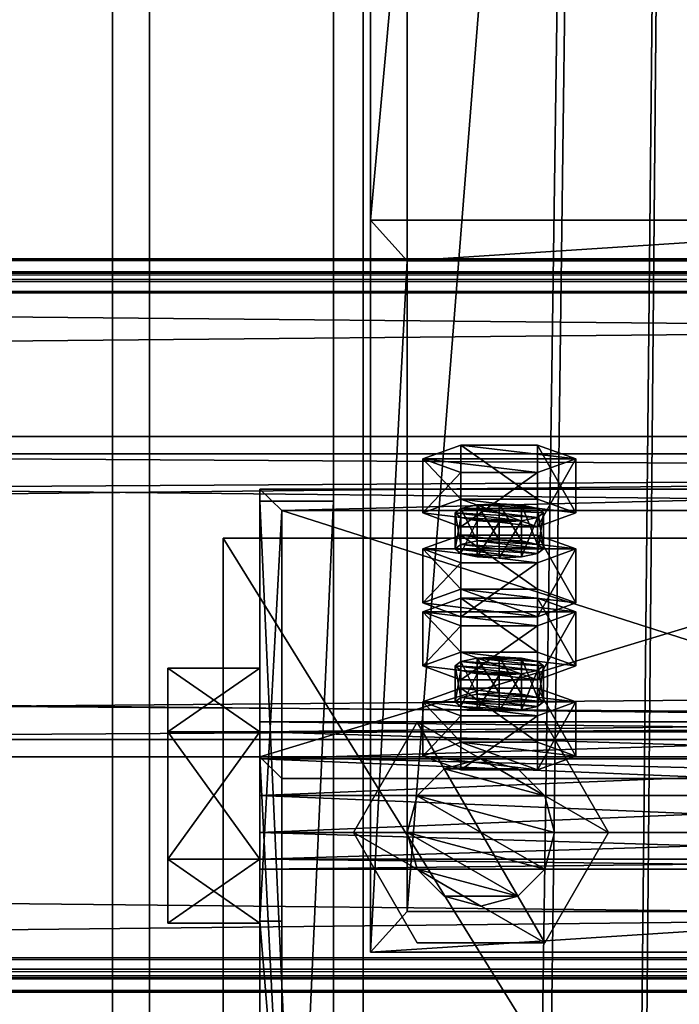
# Model space of a CAD drawing. Header units: millimetres. Extents: x -333 to 67333, y -930 to 39730.
# Tile 629 of 656: x 5407 to 5497, y 23592 to 23725. Entities that reach past the tile are written whole.
import ezdxf

# ---------------------------------------------------------------- set-up
doc = ezdxf.new("R2010")
doc.units = ezdxf.units.MM
for name, color, linetype in [('13', 7, 'Continuous'), ('4', 7, 'Continuous'), ('5', 7, 'Continuous'), ('6', 7, 'Continuous'), ('7', 7, 'Continuous'), ('95', 7, 'Continuous'), ('99', 7, 'Continuous')]:
    doc.layers.add(name, color=color, linetype=linetype)

msp = doc.modelspace()

# ---------------------------------------------------------------- meshes
at = {"layer": '13', "color": 30}
mesh = msp.add_polyface(dxfattribs=at)
corners = [(-330.01, 23596.4, 6663.84), (-330.01, 23668.79, 6648.45), (6099.99, 23668.79, 6648.45), (6099.99, 23596.4, 6663.84), (-330.01, 23627.62, 6454.78), (6099.99, 23627.62, 6454.78), (-330.01, 23688.27, 6441.89), (6099.99, 23688.27, 6441.89), (-330.01, 23690.97, 6454.61), (6099.99, 23690.97, 6454.61), (-330.01, 23692.92, 6454.19), (6099.99, 23692.92, 6454.19), (-330.01, 23689.81, 6439.52), (6099.99, 23689.81, 6439.52), (-330.01, 23625.25, 6453.24), (6099.99, 23625.25, 6453.24), (-330.01, 23666.41, 6646.91), (6099.99, 23666.41, 6646.91), (-330.01, 23597.94, 6661.47), (6099.99, 23597.94, 6661.47), (-330.01, 23595.24, 6648.75), (6099.99, 23595.24, 6648.75), (-330.01, 23593.28, 6649.17), (6099.99, 23593.28, 6649.17)]
mesh.append_faces([[corners[k] for k in face] for face in [(0, 2, 3, 3), (1, 5, 2, 2), (4, 7, 5, 5), (6, 9, 7, 7), (8, 11, 9, 9), (10, 13, 11, 11), (12, 15, 13, 13), (14, 17, 15, 15), (16, 19, 17, 17), (18, 21, 19, 19), (20, 23, 21, 21), (22, 3, 23, 23), (20, 0, 22, 22), (8, 12, 10, 10), (13, 9, 11, 11), (3, 21, 23, 23)]], dxfattribs={"vtx0": -1, "color": 30})
mesh.append_faces([[corners[k] for k in face] for face in [(1, 16, 4, 4), (16, 0, 18, 18), (18, 0, 20, 20), (12, 6, 14, 14), (14, 4, 16, 16), (2, 19, 3, 3), (19, 2, 17, 17), (17, 2, 15, 15), (15, 5, 13, 13), (21, 3, 19, 19)]], dxfattribs={"vtx0": -1, "vtx1": -1, "color": 30})
mesh.append_faces([[corners[k] for k in face] for face in [(16, 1, 0, 0), (12, 8, 6, 6), (14, 6, 4, 4), (15, 2, 5, 5), (13, 5, 7, 7), (13, 7, 9, 9)]], dxfattribs={"vtx0": -1, "vtx2": -1, "vtx3": -1, "color": 30})
mesh.append_faces([[corners[k] for k in face] for face in [(0, 1, 2, 2), (1, 4, 5, 5), (4, 6, 7, 7), (6, 8, 9, 9), (8, 10, 11, 11), (10, 12, 13, 13), (12, 14, 15, 15), (14, 16, 17, 17), (16, 18, 19, 19), (18, 20, 21, 21), (20, 22, 23, 23), (22, 0, 3, 3)]], dxfattribs={"vtx2": -1, "vtx3": -1, "color": 30})
mesh = msp.add_polyface(dxfattribs=at)
corners = [(4899.99, 23596.4, 6663.84), (4899.99, 23668.79, 6648.45), (11699.99, 23668.79, 6648.45), (11699.99, 23596.4, 6663.84), (4899.99, 23627.62, 6454.78), (11699.99, 23627.62, 6454.78), (4899.99, 23688.27, 6441.89), (11699.99, 23688.27, 6441.89), (4899.99, 23690.97, 6454.61), (11699.99, 23690.97, 6454.61), (4899.99, 23692.92, 6454.19), (11699.99, 23692.92, 6454.19), (4899.99, 23689.81, 6439.52), (11699.99, 23689.81, 6439.52), (4899.99, 23625.25, 6453.24), (11699.99, 23625.25, 6453.24), (4899.99, 23666.41, 6646.91), (11699.99, 23666.41, 6646.91), (4899.99, 23597.94, 6661.47), (11699.99, 23597.94, 6661.47), (4899.99, 23595.24, 6648.75), (11699.99, 23595.24, 6648.75), (4899.99, 23593.28, 6649.17), (11699.99, 23593.28, 6649.17)]
mesh.append_faces([[corners[k] for k in face] for face in [(0, 2, 3, 3), (1, 5, 2, 2), (4, 7, 5, 5), (6, 9, 7, 7), (8, 11, 9, 9), (10, 13, 11, 11), (12, 15, 13, 13), (14, 17, 15, 15), (16, 19, 17, 17), (18, 21, 19, 19), (20, 23, 21, 21), (22, 3, 23, 23), (20, 0, 22, 22), (8, 12, 10, 10), (13, 9, 11, 11), (3, 21, 23, 23)]], dxfattribs={"vtx0": -1, "color": 30})
mesh.append_faces([[corners[k] for k in face] for face in [(1, 16, 4, 4), (16, 0, 18, 18), (18, 0, 20, 20), (12, 6, 14, 14), (14, 4, 16, 16), (2, 19, 3, 3), (19, 2, 17, 17), (17, 2, 15, 15), (15, 5, 13, 13), (21, 3, 19, 19)]], dxfattribs={"vtx0": -1, "vtx1": -1, "color": 30})
mesh.append_faces([[corners[k] for k in face] for face in [(16, 1, 0, 0), (12, 8, 6, 6), (14, 6, 4, 4), (15, 2, 5, 5), (13, 5, 7, 7), (13, 7, 9, 9)]], dxfattribs={"vtx0": -1, "vtx2": -1, "vtx3": -1, "color": 30})
mesh.append_faces([[corners[k] for k in face] for face in [(0, 1, 2, 2), (1, 4, 5, 5), (4, 6, 7, 7), (6, 8, 9, 9), (8, 10, 11, 11), (10, 12, 13, 13), (12, 14, 15, 15), (14, 16, 17, 17), (16, 18, 19, 19), (18, 20, 21, 21), (20, 22, 23, 23), (22, 0, 3, 3)]], dxfattribs={"vtx2": -1, "vtx3": -1, "color": 30})
at = {"layer": '4', "color": 171}
mesh = msp.add_polyface(dxfattribs=at)
corners = [(5460, 24686.95, 5199.43), (5540, 24686.95, 5199.43), (5540, 23692.62, 3080), (5460, 23692.62, 3080), (5540, 24614.53, 5233.41), (5540, 23604.25, 3080), (5460, 24614.53, 5233.41), (5460, 23604.25, 3080), (5455, 24691.48, 5197.31), (5455, 24610, 5235.53), (5455, 23598.73, 3080), (5455, 23698.14, 3080), (5545, 24610, 5235.53), (5545, 23598.73, 3080), (5545, 24691.48, 5197.31), (5545, 23698.14, 3080)]
mesh.append_faces([[corners[k] for k in face] for face in [(0, 2, 3, 3), (1, 5, 2, 2), (4, 7, 5, 5), (6, 3, 7, 7), (8, 10, 11, 11), (9, 13, 10, 10), (12, 15, 13, 13), (14, 11, 15, 15)]], dxfattribs={"vtx0": -1, "color": 171})
mesh.append_faces([[corners[k] for k in face] for face in [(9, 6, 12, 12), (6, 8, 0, 0), (0, 8, 1, 1), (12, 4, 14, 14), (4, 12, 6, 6), (14, 1, 8, 8), (11, 3, 15, 15), (3, 10, 7, 7), (7, 10, 5, 5), (15, 2, 13, 13), (2, 15, 3, 3), (13, 5, 10, 10)]], dxfattribs={"vtx0": -1, "vtx1": -1, "color": 171})
mesh.append_faces([[corners[k] for k in face] for face in [(6, 9, 8, 8), (14, 4, 1, 1), (3, 11, 10, 10), (13, 2, 5, 5)]], dxfattribs={"vtx0": -1, "vtx2": -1, "vtx3": -1, "color": 171})
mesh.append_faces([[corners[k] for k in face] for face in [(0, 1, 2, 2), (1, 4, 5, 5), (4, 6, 7, 7), (6, 0, 3, 3), (8, 9, 10, 10), (9, 12, 13, 13), (12, 14, 15, 15), (14, 8, 11, 11)]], dxfattribs={"vtx2": -1, "vtx3": -1, "color": 171})
at = {"layer": '5', "color": 131}
mesh = msp.add_polyface(dxfattribs=at)
corners = [(5454, 29385.28, 2984), (5546, 29385.28, 2984), (5546, 19415.31, 2984), (5454, 19415.31, 2984), (5546, 29385.28, 3076), (5546, 19415.31, 3076), (5454, 29385.28, 3076), (5454, 19415.31, 3076), (5450, 29385.28, 2980), (5450, 29385.28, 3080), (5450, 19415.31, 3080), (5450, 19415.31, 2980), (5550, 29385.28, 3080), (5550, 19415.31, 3080), (5550, 29385.28, 2980), (5550, 19415.31, 2980)]
mesh.append_faces([[corners[k] for k in face] for face in [(0, 2, 3, 3), (1, 5, 2, 2), (4, 7, 5, 5), (6, 3, 7, 7), (8, 10, 11, 11), (9, 13, 10, 10), (12, 15, 13, 13), (14, 11, 15, 15)]], dxfattribs={"vtx0": -1, "color": 131})
mesh.append_faces([[corners[k] for k in face] for face in [(9, 6, 12, 12), (6, 8, 0, 0), (0, 8, 1, 1), (12, 4, 14, 14), (4, 12, 6, 6), (14, 1, 8, 8), (11, 3, 15, 15), (3, 10, 7, 7), (7, 10, 5, 5), (15, 2, 13, 13), (2, 15, 3, 3), (13, 5, 10, 10)]], dxfattribs={"vtx0": -1, "vtx1": -1, "color": 131})
mesh.append_faces([[corners[k] for k in face] for face in [(6, 9, 8, 8), (14, 4, 1, 1), (3, 11, 10, 10), (13, 2, 5, 5)]], dxfattribs={"vtx0": -1, "vtx2": -1, "vtx3": -1, "color": 131})
mesh.append_faces([[corners[k] for k in face] for face in [(0, 1, 2, 2), (1, 4, 5, 5), (4, 6, 7, 7), (6, 0, 3, 3), (8, 9, 10, 10), (9, 12, 13, 13), (12, 14, 15, 15), (14, 8, 11, 11)]], dxfattribs={"vtx2": -1, "vtx3": -1, "color": 131})
at = {"layer": '6', "color": 2}
mesh = msp.add_polyface(dxfattribs=at)
corners = [(5420, 19420.14, 7183.53), (5580, 19420.14, 7183.53), (5580, 30845.34, 4755.1), (5420, 30845.34, 4755.1), (5420, 19420.14, 7347.1), (5420, 30878.6, 4911.61), (5580, 19420.14, 7347.1), (5580, 30878.6, 4911.61), (5575, 30846.38, 4759.99), (5425, 30846.38, 4759.99), (5425, 30877.56, 4906.72), (5575, 30877.56, 4906.72), (5425, 19420.14, 7341.99), (5575, 19420.14, 7341.99), (5425, 19420.14, 7188.64), (5575, 19420.14, 7188.64)]
mesh.append_faces([[corners[k] for k in face] for face in [(0, 2, 3, 3), (4, 3, 5, 5), (6, 5, 7, 7), (1, 7, 2, 2), (12, 11, 10, 10), (14, 10, 9, 9), (15, 9, 8, 8), (13, 8, 11, 11)]], dxfattribs={"vtx0": -1, "color": 2})
mesh.append_faces([[corners[k] for k in face] for face in [(2, 8, 3, 3), (8, 7, 11, 11), (11, 7, 10, 10), (3, 9, 5, 5), (9, 3, 8, 8), (5, 10, 7, 7), (4, 12, 0, 0), (12, 6, 13, 13), (13, 6, 15, 15), (0, 14, 1, 1), (14, 0, 12, 12), (1, 15, 6, 6)]], dxfattribs={"vtx0": -1, "vtx1": -1, "color": 2})
mesh.append_faces([[corners[k] for k in face] for face in [(8, 2, 7, 7), (5, 9, 10, 10), (12, 4, 6, 6), (1, 14, 15, 15)]], dxfattribs={"vtx0": -1, "vtx2": -1, "vtx3": -1, "color": 2})
mesh.append_faces([[corners[k] for k in face] for face in [(0, 1, 2, 2), (4, 0, 3, 3), (6, 4, 5, 5), (1, 6, 7, 7), (12, 13, 11, 11), (14, 12, 10, 10), (15, 14, 9, 9), (13, 15, 8, 8)]], dxfattribs={"vtx2": -1, "vtx3": -1, "color": 2})
at = {"layer": '7', "color": 6}
mesh = msp.add_polyface(dxfattribs=at)
corners = [(5559.99, 23661.63, 6624.42), (5439.99, 23661.63, 6624.42), (5439.99, 23625.25, 6453.24), (5559.99, 23625.25, 6453.24), (5439.99, 23602.94, 6636.89), (5439.99, 23566.56, 6465.71), (5442.99, 23602.94, 6636.89), (5442.99, 23566.56, 6465.71), (5442.99, 23658.7, 6625.04), (5442.99, 23622.31, 6453.86), (5556.99, 23658.7, 6625.04), (5556.99, 23622.31, 6453.86), (5556.99, 23602.94, 6636.89), (5556.99, 23566.56, 6465.71), (5559.99, 23602.94, 6636.89), (5559.99, 23566.56, 6465.71)]
mesh.append_faces([[corners[k] for k in face] for face in [(0, 2, 3, 3), (1, 5, 2, 2), (4, 7, 5, 5), (6, 9, 7, 7), (8, 11, 9, 9), (10, 13, 11, 11), (12, 15, 13, 13), (14, 3, 15, 15), (12, 0, 14, 14), (7, 2, 5, 5)]], dxfattribs={"vtx0": -1, "color": 6})
mesh.append_faces([[corners[k] for k in face] for face in [(1, 8, 4, 4), (8, 0, 10, 10), (10, 0, 12, 12), (3, 11, 15, 15), (11, 2, 9, 9), (9, 2, 7, 7)]], dxfattribs={"vtx0": -1, "vtx1": -1, "color": 6})
mesh.append_faces([[corners[k] for k in face] for face in [(8, 1, 0, 0), (11, 3, 2, 2)]], dxfattribs={"vtx0": -1, "vtx2": -1, "vtx3": -1, "color": 6})
mesh.append_faces([[corners[k] for k in face] for face in [(6, 4, 8, 8), (13, 15, 11, 11)]], dxfattribs={"vtx1": -1, "color": 6})
mesh.append_faces([[corners[k] for k in face] for face in [(0, 1, 2, 2), (1, 4, 5, 5), (4, 6, 7, 7), (6, 8, 9, 9), (8, 10, 11, 11), (10, 12, 13, 13), (12, 14, 15, 15), (14, 0, 3, 3)]], dxfattribs={"vtx2": -1, "vtx3": -1, "color": 6})
at = {"layer": '95', "color": 20}
mesh = msp.add_polyface(dxfattribs=at)
corners = [(5478.49, 23658.39, 6599.55), (5477.69, 23657.77, 6596.61), (5477.69, 23652.88, 6597.65), (5467.29, 23657.77, 6596.61), (5466.49, 23658.39, 6599.55), (5466.49, 23653.5, 6600.59), (5467.29, 23659.01, 6602.48), (5467.29, 23654.12, 6603.52), (5469.49, 23659.47, 6604.63), (5469.49, 23654.58, 6605.67), (5472.49, 23659.64, 6605.42), (5472.49, 23654.75, 6606.46), (5475.49, 23659.47, 6604.63), (5475.49, 23654.58, 6605.67), (5477.69, 23659.01, 6602.48), (5477.69, 23654.12, 6603.52), (5478.49, 23653.5, 6600.59), (5475.49, 23657.31, 6594.46), (5469.49, 23657.31, 6594.46), (5472.49, 23657.14, 6593.68), (5482.88, 23665.73, 6597.99), (5477.69, 23663.86, 6589.18), (5477.69, 23656.52, 6590.74), (5482.88, 23658.39, 6599.55), (5467.29, 23663.86, 6589.18), (5467.29, 23656.52, 6590.74), (5462.1, 23665.73, 6597.99), (5462.1, 23658.39, 6599.55), (5467.29, 23667.6, 6606.79), (5467.29, 23660.26, 6608.35), (5477.69, 23667.6, 6606.79), (5477.69, 23660.26, 6608.35)]
mesh.append_faces([[corners[k] for k in face] for face in [(6, 9, 7, 7), (8, 11, 9, 9), (10, 13, 11, 11), (12, 15, 13, 13), (17, 18, 19, 19), (8, 12, 10, 10), (20, 22, 23, 23), (21, 25, 22, 22), (24, 27, 25, 25), (26, 29, 27, 27), (28, 31, 29, 29), (30, 23, 31, 31), (21, 26, 24, 24), (28, 20, 30, 30), (23, 29, 31, 31), (27, 22, 25, 25)]], dxfattribs={"vtx0": -1, "color": 20})
mesh.append_faces([[corners[k] for k in face] for face in [(18, 17, 3, 3), (3, 17, 4, 4), (4, 1, 6, 6), (6, 14, 8, 8), (26, 20, 28, 28), (29, 22, 27, 27)]], dxfattribs={"vtx0": -1, "vtx1": -1, "color": 20})
mesh.append_faces([[corners[k] for k in face] for face in [(4, 17, 1, 1), (6, 1, 0, 0), (6, 0, 14, 14), (8, 14, 12, 12), (26, 21, 20, 20), (29, 23, 22, 22)]], dxfattribs={"vtx0": -1, "vtx2": -1, "vtx3": -1, "color": 20})
mesh.append_faces([[corners[k] for k in face] for face in [(0, 1, 2, 2), (3, 4, 5, 5), (4, 6, 7, 7), (6, 8, 9, 9), (8, 10, 11, 11), (10, 12, 13, 13), (12, 14, 15, 15), (14, 0, 16, 16), (20, 21, 22, 22), (21, 24, 25, 25), (24, 26, 27, 27), (26, 28, 29, 29), (28, 30, 31, 31), (30, 20, 23, 23)]], dxfattribs={"vtx2": -1, "vtx3": -1, "color": 20})
mesh = msp.add_polyface(dxfattribs=at)
corners = [(5478.49, 23658.39, 6599.55), (5477.69, 23652.88, 6597.65), (5478.49, 23653.5, 6600.59), (5477.69, 23657.77, 6596.61), (5475.49, 23657.31, 6594.46), (5475.49, 23652.42, 6595.5), (5472.49, 23657.14, 6593.68), (5472.49, 23652.25, 6594.72), (5469.49, 23657.31, 6594.46), (5469.49, 23652.42, 6595.5), (5467.29, 23657.77, 6596.61), (5467.29, 23652.88, 6597.65), (5466.49, 23653.5, 6600.59), (5466.49, 23658.39, 6599.55), (5467.29, 23654.12, 6603.52), (5477.69, 23659.01, 6602.48), (5477.69, 23654.12, 6603.52), (5472.49, 23654.75, 6606.46), (5475.49, 23654.58, 6605.67), (5469.49, 23654.58, 6605.67), (5482.88, 23653.5, 6600.59), (5477.69, 23651.63, 6591.78), (5477.69, 23644.29, 6593.34), (5482.88, 23646.16, 6602.15), (5467.29, 23651.63, 6591.78), (5467.29, 23644.29, 6593.34), (5462.1, 23653.5, 6600.59), (5462.1, 23646.16, 6602.15), (5467.29, 23655.37, 6609.39), (5467.29, 23648.03, 6610.95), (5477.69, 23655.37, 6609.39), (5477.69, 23648.03, 6610.95), (5462.1, 23644.94, 6500.17), (5482.88, 23644.94, 6500.17), (5467.29, 23646.81, 6508.98), (5477.69, 23646.81, 6508.98)]
mesh.append_faces([[corners[k] for k in face] for face in [(0, 1, 2, 2), (3, 5, 1, 1), (4, 7, 5, 5), (6, 9, 7, 7), (8, 11, 9, 9), (10, 12, 11, 11), (13, 14, 12, 12), (15, 2, 16, 16), (16, 17, 18, 18), (11, 7, 9, 9), (20, 22, 23, 23), (21, 25, 22, 22), (24, 27, 25, 25), (26, 29, 27, 27), (28, 31, 29, 29), (30, 23, 31, 31), (21, 26, 24, 24), (28, 20, 30, 30), (23, 29, 31, 31), (34, 33, 35, 35)]], dxfattribs={"vtx0": -1, "color": 20})
mesh.append_faces([[corners[k] for k in face] for face in [(17, 16, 19, 19), (19, 2, 14, 14), (14, 1, 12, 12), (12, 5, 11, 11), (26, 20, 28, 28), (29, 22, 27, 27), (32, 33, 34, 34)]], dxfattribs={"vtx0": -1, "vtx1": -1, "color": 20})
mesh.append_faces([[corners[k] for k in face] for face in [(19, 16, 2, 2), (14, 2, 1, 1), (12, 1, 5, 5), (11, 5, 7, 7), (26, 21, 20, 20)]], dxfattribs={"vtx0": -1, "vtx2": -1, "vtx3": -1, "color": 20})
mesh.append_faces([[corners[k] for k in face] for face in [(3, 4, 5, 5), (4, 6, 7, 7), (6, 8, 9, 9), (8, 10, 11, 11), (20, 21, 22, 22), (21, 24, 25, 25), (24, 26, 27, 27), (26, 28, 29, 29), (28, 30, 31, 31), (30, 20, 23, 23)]], dxfattribs={"vtx2": -1, "vtx3": -1, "color": 20})
mesh = msp.add_polyface(dxfattribs=at)
corners = [(5467.29, 23648.03, 6610.95), (5482.88, 23646.16, 6602.15), (5477.69, 23644.29, 6593.34), (5462.1, 23646.16, 6602.15), (5467.29, 23644.29, 6593.34), (5478.49, 23637.6, 6501.73), (5477.69, 23636.98, 6498.8), (5477.69, 23632.09, 6499.84), (5467.29, 23636.98, 6498.8), (5466.49, 23637.6, 6501.73), (5466.49, 23632.71, 6502.77), (5467.29, 23638.22, 6504.67), (5467.29, 23633.33, 6505.71), (5469.49, 23638.68, 6506.82), (5469.49, 23633.79, 6507.85), (5472.49, 23638.85, 6507.6), (5472.49, 23633.96, 6508.64), (5475.49, 23638.68, 6506.82), (5475.49, 23633.79, 6507.85), (5477.69, 23638.22, 6504.67), (5477.69, 23633.33, 6505.71), (5478.49, 23632.71, 6502.77), (5475.49, 23636.52, 6496.65), (5469.49, 23636.52, 6496.65), (5472.49, 23636.35, 6495.86), (5482.88, 23644.94, 6500.17), (5477.69, 23643.06, 6491.37), (5477.69, 23635.73, 6492.93), (5482.88, 23637.6, 6501.73), (5467.29, 23643.06, 6491.37), (5467.29, 23635.73, 6492.93), (5462.1, 23644.94, 6500.17), (5462.1, 23637.6, 6501.73), (5467.29, 23646.81, 6508.98), (5467.29, 23639.47, 6510.54), (5477.69, 23646.81, 6508.98), (5477.69, 23639.47, 6510.54)]
mesh.append_faces([[corners[k] for k in face] for face in [(3, 2, 4, 4), (11, 14, 12, 12), (13, 16, 14, 14), (15, 18, 16, 16), (17, 20, 18, 18), (22, 23, 24, 24), (13, 17, 15, 15), (25, 27, 28, 28), (26, 30, 27, 27), (29, 32, 30, 30), (31, 34, 32, 32), (33, 36, 34, 34), (35, 28, 36, 36), (26, 31, 29, 29), (28, 34, 36, 36), (32, 27, 30, 30)]], dxfattribs={"vtx0": -1, "color": 20})
mesh.append_faces([[corners[k] for k in face] for face in [(23, 22, 8, 8), (8, 22, 9, 9), (9, 6, 11, 11), (11, 5, 13, 13), (34, 27, 32, 32)]], dxfattribs={"vtx0": -1, "vtx1": -1, "color": 20})
mesh.append_faces([[corners[k] for k in face] for face in [(0, 1, 2, 2), (9, 22, 6, 6), (11, 6, 5, 5), (13, 5, 19, 19), (13, 19, 17, 17), (31, 26, 25, 25), (34, 28, 27, 27)]], dxfattribs={"vtx0": -1, "vtx2": -1, "vtx3": -1, "color": 20})
mesh.append_faces([[corners[k] for k in face] for face in [(5, 6, 7, 7), (8, 9, 10, 10), (9, 11, 12, 12), (11, 13, 14, 14), (13, 15, 16, 16), (15, 17, 18, 18), (17, 19, 20, 20), (19, 5, 21, 21), (25, 26, 27, 27), (26, 29, 30, 30), (29, 31, 32, 32), (31, 33, 34, 34), (33, 35, 36, 36), (35, 25, 28, 28)]], dxfattribs={"vtx2": -1, "vtx3": -1, "color": 20})
mesh = msp.add_polyface(dxfattribs=at)
corners = [(5478.49, 23637.6, 6501.73), (5477.69, 23632.09, 6499.84), (5478.49, 23632.71, 6502.77), (5477.69, 23636.98, 6498.8), (5475.49, 23636.52, 6496.65), (5475.49, 23631.63, 6497.69), (5472.49, 23636.35, 6495.86), (5472.49, 23631.46, 6496.9), (5469.49, 23636.52, 6496.65), (5469.49, 23631.63, 6497.69), (5467.29, 23636.98, 6498.8), (5467.29, 23632.09, 6499.84), (5466.49, 23632.71, 6502.77), (5466.49, 23637.6, 6501.73), (5467.29, 23633.33, 6505.71), (5477.69, 23638.22, 6504.67), (5477.69, 23633.33, 6505.71), (5472.49, 23633.96, 6508.64), (5475.49, 23633.79, 6507.85), (5469.49, 23633.79, 6507.85), (5482.88, 23632.71, 6502.77), (5477.69, 23630.84, 6493.97), (5477.69, 23623.5, 6495.53), (5482.88, 23625.37, 6504.33), (5467.29, 23630.84, 6493.97), (5467.29, 23623.5, 6495.53), (5462.1, 23632.71, 6502.77), (5462.1, 23625.37, 6504.33), (5467.29, 23634.58, 6511.58), (5467.29, 23627.24, 6513.13), (5477.69, 23634.58, 6511.58), (5477.69, 23627.24, 6513.13)]
mesh.append_faces([[corners[k] for k in face] for face in [(0, 1, 2, 2), (3, 5, 1, 1), (4, 7, 5, 5), (6, 9, 7, 7), (8, 11, 9, 9), (10, 12, 11, 11), (13, 14, 12, 12), (15, 2, 16, 16), (16, 17, 18, 18), (11, 7, 9, 9), (20, 22, 23, 23), (21, 25, 22, 22), (24, 27, 25, 25), (26, 29, 27, 27), (28, 31, 29, 29), (30, 23, 31, 31), (21, 26, 24, 24), (28, 20, 30, 30), (23, 29, 31, 31), (27, 22, 25, 25)]], dxfattribs={"vtx0": -1, "color": 20})
mesh.append_faces([[corners[k] for k in face] for face in [(17, 16, 19, 19), (19, 2, 14, 14), (14, 1, 12, 12), (12, 5, 11, 11), (26, 20, 28, 28), (29, 22, 27, 27)]], dxfattribs={"vtx0": -1, "vtx1": -1, "color": 20})
mesh.append_faces([[corners[k] for k in face] for face in [(19, 16, 2, 2), (14, 2, 1, 1), (12, 1, 5, 5), (11, 5, 7, 7), (26, 21, 20, 20), (29, 23, 22, 22)]], dxfattribs={"vtx0": -1, "vtx2": -1, "vtx3": -1, "color": 20})
mesh.append_faces([[corners[k] for k in face] for face in [(3, 4, 5, 5), (4, 6, 7, 7), (6, 8, 9, 9), (8, 10, 11, 11), (20, 21, 22, 22), (21, 24, 25, 25), (24, 26, 27, 27), (26, 28, 29, 29), (28, 30, 31, 31), (30, 20, 23, 23)]], dxfattribs={"vtx2": -1, "vtx3": -1, "color": 20})
at = {"layer": '95', "color": 7}
mesh = msp.add_polyface(dxfattribs=at)
corners = [(5560, 23610, 3020), (5560, 23611.34, 3015), (5440, 23611.34, 3015), (5440, 23610, 3020), (5560, 23615, 3011.34), (5440, 23615, 3011.34), (5560, 23620, 3010), (5440, 23620, 3010), (5560, 23625, 3011.34), (5440, 23625, 3011.34), (5560, 23628.66, 3015), (5440, 23628.66, 3015), (5560, 23630, 3020), (5440, 23630, 3020), (5560, 23628.66, 3025), (5440, 23628.66, 3025), (5560, 23625, 3028.66), (5440, 23625, 3028.66), (5560, 23620, 3030), (5440, 23620, 3030), (5560, 23615, 3028.66), (5440, 23615, 3028.66), (5560, 23611.34, 3025), (5440, 23611.34, 3025), (5440, 23602.68, 3020), (5440, 23611.34, 3005), (5427.5, 23611.34, 3005), (5427.5, 23602.68, 3020), (5440, 23628.66, 3005), (5427.5, 23628.66, 3005), (5440, 23637.32, 3020), (5427.5, 23637.32, 3020), (5440, 23628.66, 3035), (5427.5, 23628.66, 3035), (5440, 23611.34, 3035), (5427.5, 23611.34, 3035), (5572.5, 23602.68, 3020), (5572.5, 23611.34, 3005), (5560, 23611.34, 3005), (5560, 23602.68, 3020), (5572.5, 23628.66, 3005), (5560, 23628.66, 3005), (5572.5, 23637.32, 3020), (5560, 23637.32, 3020), (5572.5, 23628.66, 3035), (5560, 23628.66, 3035), (5572.5, 23611.34, 3035), (5560, 23611.34, 3035), (5560, 23470, 3020), (5560, 23471.34, 3015), (5440, 23471.34, 3015), (5440, 23470, 3020), (5560, 23475, 3011.34), (5440, 23475, 3011.34), (5560, 23480, 3010), (5440, 23480, 3010), (5560, 23485, 3011.34), (5440, 23485, 3011.34), (5560, 23488.66, 3015), (5440, 23488.66, 3015), (5560, 23490, 3020), (5440, 23490, 3020), (5560, 23488.66, 3025), (5440, 23488.66, 3025), (5560, 23485, 3028.66), (5440, 23485, 3028.66), (5560, 23480, 3030), (5440, 23480, 3030), (5560, 23475, 3028.66), (5440, 23475, 3028.66), (5560, 23471.34, 3025), (5440, 23471.34, 3025), (5440, 23462.68, 3020), (5440, 23471.34, 3005), (5427.5, 23471.34, 3005), (5427.5, 23462.68, 3020), (5440, 23488.66, 3005), (5427.5, 23488.66, 3005), (5440, 23497.32, 3020), (5427.5, 23497.32, 3020), (5440, 23488.66, 3035), (5427.5, 23488.66, 3035), (5440, 23471.34, 3035), (5427.5, 23471.34, 3035), (5572.5, 23462.68, 3020), (5572.5, 23471.34, 3005), (5560, 23471.34, 3005), (5560, 23462.68, 3020), (5572.5, 23488.66, 3005), (5560, 23488.66, 3005), (5572.5, 23497.32, 3020), (5560, 23497.32, 3020), (5572.5, 23488.66, 3035), (5560, 23488.66, 3035), (5572.5, 23471.34, 3035), (5560, 23471.34, 3035)]
mesh.append_faces([[corners[k] for k in face] for face in [(0, 2, 3, 3), (1, 5, 2, 2), (4, 7, 5, 5), (6, 9, 7, 7), (8, 11, 9, 9), (10, 13, 11, 11), (12, 15, 13, 13), (14, 17, 15, 15), (16, 19, 17, 17), (18, 21, 19, 19), (20, 23, 21, 21), (22, 3, 23, 23), (4, 8, 6, 6), (16, 20, 18, 18), (23, 19, 21, 21), (9, 5, 7, 7), (24, 26, 27, 27), (25, 29, 26, 26), (28, 31, 29, 29), (30, 33, 31, 31), (32, 35, 33, 33), (34, 27, 35, 35), (25, 30, 28, 28), (32, 24, 34, 34), (27, 33, 35, 35), (31, 26, 29, 29), (36, 38, 39, 39), (37, 41, 38, 38), (40, 43, 41, 41), (42, 45, 43, 43), (44, 47, 45, 45), (46, 39, 47, 47), (37, 42, 40, 40), (44, 36, 46, 46), (39, 45, 47, 47), (43, 38, 41, 41), (48, 50, 51, 51), (49, 53, 50, 50), (52, 55, 53, 53), (54, 57, 55, 55), (56, 59, 57, 57), (58, 61, 59, 59), (60, 63, 61, 61), (62, 65, 63, 63), (64, 67, 65, 65), (66, 69, 67, 67), (68, 71, 69, 69), (70, 51, 71, 71), (52, 56, 54, 54), (64, 68, 66, 66), (71, 67, 69, 69), (57, 53, 55, 55), (72, 74, 75, 75), (73, 77, 74, 74), (76, 79, 77, 77), (78, 81, 79, 79), (80, 83, 81, 81), (82, 75, 83, 83), (73, 78, 76, 76), (80, 72, 82, 82), (75, 81, 83, 83), (79, 74, 77, 77), (84, 86, 87, 87), (85, 89, 86, 86), (88, 91, 89, 89), (90, 93, 91, 91), (92, 95, 93, 93), (94, 87, 95, 95), (85, 90, 88, 88), (92, 84, 94, 94), (87, 93, 95, 95), (91, 86, 89, 89)]], dxfattribs={"vtx0": -1, "color": 7})
mesh.append_faces([[corners[k] for k in face] for face in [(8, 4, 10, 10), (10, 1, 12, 12), (12, 0, 14, 14), (14, 22, 16, 16), (19, 23, 17, 17), (17, 23, 15, 15), (15, 2, 13, 13), (13, 5, 11, 11), (11, 5, 9, 9), (30, 24, 32, 32), (33, 26, 31, 31), (42, 36, 44, 44), (45, 38, 43, 43), (56, 52, 58, 58), (58, 49, 60, 60), (60, 48, 62, 62), (62, 70, 64, 64), (67, 71, 65, 65), (65, 71, 63, 63), (63, 51, 61, 61), (61, 53, 59, 59), (59, 53, 57, 57), (78, 73, 80, 80), (81, 74, 79, 79), (90, 85, 92, 92), (93, 86, 91, 91)]], dxfattribs={"vtx0": -1, "vtx1": -1, "color": 7})
mesh.append_faces([[corners[k] for k in face] for face in [(10, 4, 1, 1), (12, 1, 0, 0), (14, 0, 22, 22), (16, 22, 20, 20), (15, 23, 3, 3), (15, 3, 2, 2), (13, 2, 5, 5), (30, 25, 24, 24), (33, 27, 26, 26), (42, 37, 36, 36), (45, 39, 38, 38), (58, 52, 49, 49), (60, 49, 48, 48), (62, 48, 70, 70), (64, 70, 68, 68), (63, 71, 51, 51), (61, 51, 50, 50), (61, 50, 53, 53), (80, 73, 72, 72), (81, 75, 74, 74), (92, 85, 84, 84), (93, 87, 86, 86)]], dxfattribs={"vtx0": -1, "vtx2": -1, "vtx3": -1, "color": 7})
mesh.append_faces([[corners[k] for k in face] for face in [(0, 1, 2, 2), (1, 4, 5, 5), (4, 6, 7, 7), (6, 8, 9, 9), (8, 10, 11, 11), (10, 12, 13, 13), (12, 14, 15, 15), (14, 16, 17, 17), (16, 18, 19, 19), (18, 20, 21, 21), (20, 22, 23, 23), (22, 0, 3, 3), (24, 25, 26, 26), (25, 28, 29, 29), (28, 30, 31, 31), (30, 32, 33, 33), (32, 34, 35, 35), (34, 24, 27, 27), (36, 37, 38, 38), (37, 40, 41, 41), (40, 42, 43, 43), (42, 44, 45, 45), (44, 46, 47, 47), (46, 36, 39, 39), (48, 49, 50, 50), (49, 52, 53, 53), (52, 54, 55, 55), (54, 56, 57, 57), (56, 58, 59, 59), (58, 60, 61, 61), (60, 62, 63, 63), (62, 64, 65, 65), (64, 66, 67, 67), (66, 68, 69, 69), (68, 70, 71, 71), (70, 48, 51, 51), (72, 73, 74, 74), (73, 76, 77, 77), (76, 78, 79, 79), (78, 80, 81, 81), (80, 82, 83, 83), (82, 72, 75, 75), (84, 85, 86, 86), (85, 88, 89, 89), (88, 90, 91, 91), (90, 92, 93, 93), (92, 94, 95, 95), (94, 84, 87, 87)]], dxfattribs={"vtx2": -1, "vtx3": -1, "color": 7})
mesh = msp.add_polyface(dxfattribs=at)
corners = [(5460, 23614.98, 4337.78), (5461.34, 23619.98, 4337.78), (5461.34, 23619.98, 4357.78), (5460, 23614.98, 4357.78), (5465, 23623.64, 4337.78), (5465, 23623.64, 4357.78), (5470, 23624.98, 4337.78), (5470, 23624.98, 4357.78), (5470, 23604.98, 4337.78), (5465, 23606.32, 4337.78), (5465, 23606.32, 4357.78), (5470, 23604.98, 4357.78), (5461.34, 23609.98, 4337.78), (5461.34, 23609.98, 4357.78), (5475, 23623.64, 4337.78), (5478.66, 23619.98, 4337.78), (5480, 23614.98, 4337.78), (5478.66, 23609.98, 4337.78), (5475, 23606.32, 4337.78), (5475, 23606.32, 4357.78), (5478.66, 23609.98, 4357.78), (5478.66, 23619.98, 4357.78), (5452.68, 23614.98, 4357.78), (5461.34, 23629.98, 4357.78), (5461.34, 23629.98, 4370.28), (5452.68, 23614.98, 4370.28), (5478.66, 23629.98, 4370.28), (5478.66, 23599.98, 4357.78), (5461.34, 23599.98, 4357.78), (5461.34, 23599.98, 4370.28), (5487.32, 23614.98, 4357.78), (5478.66, 23599.98, 4370.28), (5452.68, 23614.98, 4325.28), (5461.34, 23629.98, 4325.28), (5461.34, 23629.98, 4337.78), (5452.68, 23614.98, 4337.78), (5478.66, 23629.98, 4337.78), (5478.66, 23599.98, 4325.28), (5461.34, 23599.98, 4325.28), (5461.34, 23599.98, 4337.78), (5487.32, 23614.98, 4325.28), (5478.66, 23599.98, 4337.78)]
mesh.append_faces([[corners[k] for k in face] for face in [(0, 2, 3, 3), (1, 5, 2, 2), (4, 7, 5, 5), (8, 10, 11, 11), (9, 13, 10, 10), (12, 3, 13, 13), (4, 14, 6, 6), (18, 9, 8, 8), (13, 11, 10, 10), (22, 24, 25, 25), (23, 26, 24, 24), (28, 25, 29, 29), (27, 22, 28, 28), (25, 31, 29, 29), (32, 34, 35, 35), (33, 36, 34, 34), (38, 35, 39, 39), (37, 32, 38, 38), (35, 41, 39, 39)]], dxfattribs={"vtx0": -1, "color": 7})
mesh.append_faces([[corners[k] for k in face] for face in [(15, 4, 1, 1), (16, 1, 0, 0), (17, 0, 12, 12), (18, 12, 9, 9), (19, 13, 3, 3), (20, 3, 2, 2), (21, 2, 5, 5), (30, 23, 22, 22), (31, 25, 24, 24), (40, 33, 32, 32), (41, 35, 34, 34)]], dxfattribs={"vtx0": -1, "vtx2": -1, "vtx3": -1, "color": 7})
mesh.append_faces([[corners[k] for k in face] for face in [(0, 1, 2, 2), (1, 4, 5, 5), (4, 6, 7, 7), (8, 9, 10, 10), (9, 12, 13, 13), (12, 0, 3, 3), (22, 23, 24, 24), (27, 28, 29, 29), (28, 22, 25, 25), (32, 33, 34, 34), (37, 38, 39, 39), (38, 32, 35, 35)]], dxfattribs={"vtx2": -1, "vtx3": -1, "color": 7})
mesh = msp.add_polyface(dxfattribs=at)
corners = [(5470, 23624.98, 4337.78), (5475, 23623.64, 4337.78), (5475, 23623.64, 4357.78), (5470, 23624.98, 4357.78), (5478.66, 23619.98, 4337.78), (5478.66, 23619.98, 4357.78), (5480, 23614.98, 4337.78), (5480, 23614.98, 4357.78), (5478.66, 23609.98, 4337.78), (5478.66, 23609.98, 4357.78), (5475, 23606.32, 4337.78), (5475, 23606.32, 4357.78), (5470, 23604.98, 4337.78), (5470, 23604.98, 4357.78), (5465, 23623.64, 4337.78), (5461.34, 23619.98, 4337.78), (5460, 23614.98, 4337.78), (5461.34, 23609.98, 4337.78), (5461.34, 23609.98, 4357.78), (5460, 23614.98, 4357.78), (5461.34, 23619.98, 4357.78), (5465, 23623.64, 4357.78), (5461.34, 23629.98, 4357.78), (5478.66, 23629.98, 4357.78), (5478.66, 23629.98, 4370.28), (5487.32, 23614.98, 4357.78), (5487.32, 23614.98, 4370.28), (5478.66, 23599.98, 4357.78), (5478.66, 23599.98, 4370.28), (5461.34, 23599.98, 4370.28), (5452.68, 23614.98, 4357.78), (5461.34, 23629.98, 4370.28), (5461.34, 23629.98, 4325.28), (5478.66, 23629.98, 4325.28), (5478.66, 23629.98, 4337.78), (5487.32, 23614.98, 4325.28), (5487.32, 23614.98, 4337.78), (5478.66, 23599.98, 4325.28), (5478.66, 23599.98, 4337.78), (5461.34, 23599.98, 4337.78), (5452.68, 23614.98, 4325.28), (5461.34, 23629.98, 4337.78)]
mesh.append_faces([[corners[k] for k in face] for face in [(0, 2, 3, 3), (1, 5, 2, 2), (4, 7, 5, 5), (6, 9, 7, 7), (8, 11, 9, 9), (10, 13, 11, 11), (5, 3, 2, 2), (23, 26, 24, 24), (25, 28, 26, 26), (27, 29, 28, 28), (22, 25, 23, 23), (26, 31, 24, 24), (33, 36, 34, 34), (35, 38, 36, 36), (37, 39, 38, 38), (32, 35, 33, 33), (36, 41, 34, 34)]], dxfattribs={"vtx0": -1, "color": 7})
mesh.append_faces([[corners[k] for k in face] for face in [(1, 14, 4, 4), (4, 15, 6, 6), (6, 16, 8, 8), (8, 17, 10, 10), (13, 18, 11, 11), (11, 19, 9, 9), (9, 20, 7, 7), (7, 20, 5, 5), (25, 30, 27, 27), (28, 31, 26, 26), (35, 40, 37, 37), (38, 41, 36, 36)]], dxfattribs={"vtx0": -1, "vtx1": -1, "color": 7})
mesh.append_faces([[corners[k] for k in face] for face in [(5, 21, 3, 3)]], dxfattribs={"vtx0": -1, "vtx2": -1, "vtx3": -1, "color": 7})
mesh.append_faces([[corners[k] for k in face] for face in [(0, 1, 2, 2), (1, 4, 5, 5), (4, 6, 7, 7), (6, 8, 9, 9), (8, 10, 11, 11), (10, 12, 13, 13), (22, 23, 24, 24), (23, 25, 26, 26), (25, 27, 28, 28), (32, 33, 34, 34), (33, 35, 36, 36), (35, 37, 38, 38)]], dxfattribs={"vtx2": -1, "vtx3": -1, "color": 7})
at = {"layer": '99', "color": 7}
mesh = msp.add_polyface(dxfattribs=at)
corners = [(5450, 23440, 3060), (5450, 23660, 3060), (5450, 23660, 2980), (5450, 23440, 2980), (5440, 23660, 3060), (5440, 23660, 2980), (5440, 23440, 3060), (5440, 23440, 2980)]
mesh.append_faces([[corners[k] for k in face] for face in [(0, 2, 3, 3), (1, 5, 2, 2), (4, 7, 5, 5), (6, 3, 7, 7), (1, 6, 4, 4), (3, 5, 7, 7)]], dxfattribs={"vtx0": -1, "color": 7})
mesh.append_faces([[corners[k] for k in face] for face in [(0, 1, 2, 2), (1, 4, 5, 5), (4, 6, 7, 7), (6, 0, 3, 3), (1, 0, 6, 6), (3, 2, 5, 5)]], dxfattribs={"vtx2": -1, "vtx3": -1, "color": 7})
mesh = msp.add_polyface(dxfattribs=at)
corners = [(5565, 23444.98, 4347.78), (5435, 23444.98, 4347.78), (5435, 23654.98, 4347.78), (5565, 23654.98, 4347.78), (5435, 23444.98, 4337.78), (5435, 23654.98, 4337.78), (5565, 23444.98, 4337.78), (5565, 23654.98, 4337.78)]
mesh.append_faces([[corners[k] for k in face] for face in [(0, 2, 3, 3), (1, 5, 2, 2), (4, 7, 5, 5), (6, 3, 7, 7), (1, 6, 4, 4), (3, 5, 7, 7)]], dxfattribs={"vtx0": -1, "color": 7})
mesh.append_faces([[corners[k] for k in face] for face in [(0, 1, 2, 2), (1, 4, 5, 5), (4, 6, 7, 7), (6, 0, 3, 3), (1, 0, 6, 6), (3, 2, 5, 5)]], dxfattribs={"vtx2": -1, "vtx3": -1, "color": 7})
mesh = msp.add_polyface(dxfattribs=at)
corners = [(5565, 23444.98, 4357.78), (5435, 23444.98, 4357.78), (5435, 23654.98, 4357.78), (5565, 23654.98, 4357.78), (5435, 23444.98, 4347.78), (5435, 23654.98, 4347.78), (5565, 23444.98, 4347.78), (5565, 23654.98, 4347.78)]
mesh.append_faces([[corners[k] for k in face] for face in [(0, 2, 3, 3), (1, 5, 2, 2), (4, 7, 5, 5), (6, 3, 7, 7), (1, 6, 4, 4), (3, 5, 7, 7)]], dxfattribs={"vtx0": -1, "color": 7})
mesh.append_faces([[corners[k] for k in face] for face in [(0, 1, 2, 2), (1, 4, 5, 5), (4, 6, 7, 7), (6, 0, 3, 3), (1, 0, 6, 6), (3, 2, 5, 5)]], dxfattribs={"vtx2": -1, "vtx3": -1, "color": 7})

doc.saveas('drawing.dxf')
